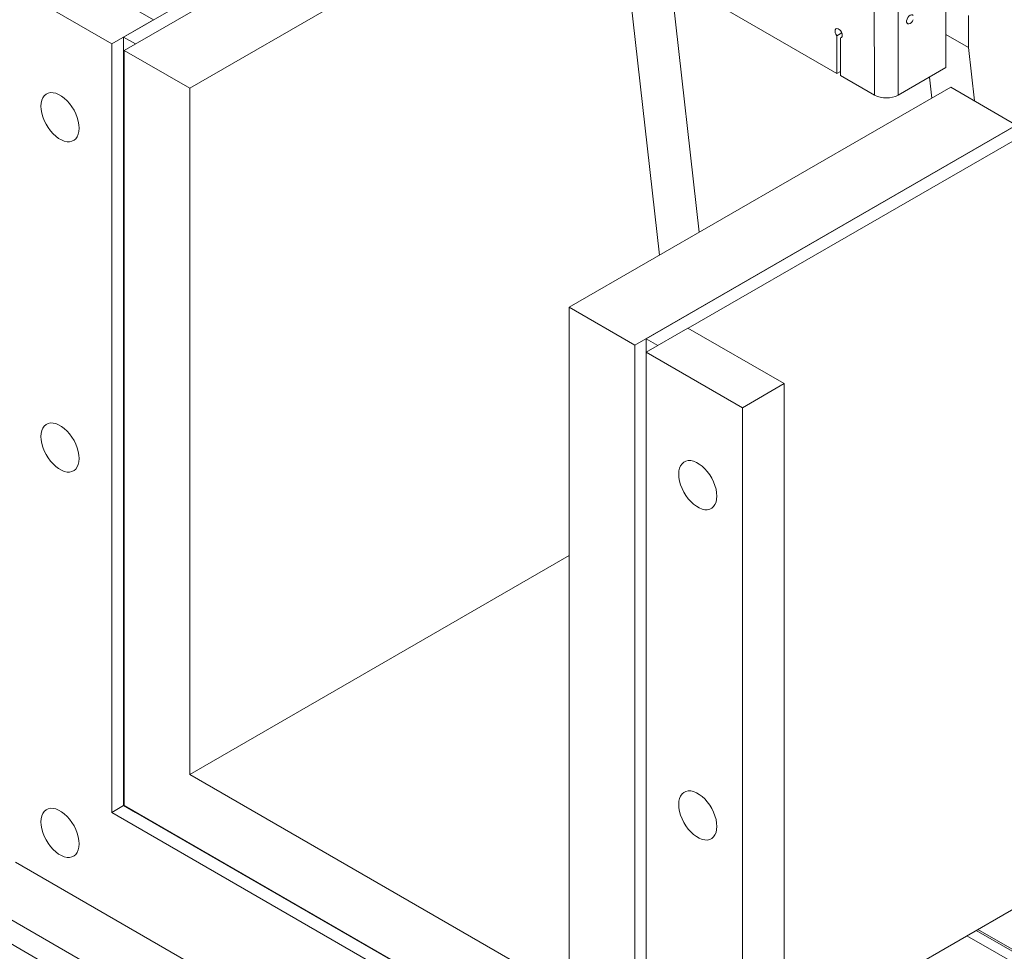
# Model space of a CAD drawing. Header units: millimetres. Extents: x 525 to 29324, y 175 to 20618.
# Tile 329 of 588: x 19912 to 20496, y 11142 to 11694. Entities that reach past the tile are written whole.
import ezdxf

# ---------------------------------------------------------------- set-up
doc = ezdxf.new("R2010")
doc.units = ezdxf.units.MM
doc.linetypes.add('SLD-Continua', pattern=[0])
doc.layers.add('COTAS', color=1, linetype='SLD-Continua')
doc.styles.get("Standard").update_dxf_attribs({"font": 'ARIALN.TTF'})
doc.dimstyles.new('SLDDIMSTYLE1', dxfattribs={"dimtxt": 0.18, "dimasz": 122.5, "dimexe": 0, "dimexo": 0.0625, "dimgap": 0, "dimtad": 0, "dimtih": 1, "dimtoh": 1, "dimdec": 0, "dimrnd": 1e-09, "dimzin": 0, "dimdsep": 46, "dimtxsty": 'Standard', "dimblk1": 'NONE', "dimblk2": 'NONE', "dimsah": 1, "dimcen": 0.09, "dimadec": 0, "dimazin": 0, "dimtfac": 122.5, "dimtdec": 0, "dimtofl": 0, "dimtmove": 0, "dimatfit": 3, "dimldrblk": 'NONE', "dimfxl": 1, "dimfrac": 2, "dimtolj": 1, "dimtzin": 0, "dimarcsym": 0})

# ---------------------------------------------------------------- blocks, each defined once
blk = doc.blocks.new('_None')

msp = doc.modelspace()

# ---------------------------------------------------------------- linework, layer by layer
at = {"color": 7, "linetype": 'SLD-Continua', "lineweight": 18, "ltscale": 35}
for p, q in [((20432.36, 12031.42), (20433, 11649.68)), ((20418.86, 11649.66), (20418.23, 12023.24)), ((20193.05, 11810.76), (19973.43, 11684.01)), ((20200.04, 11806.73), (19973.77, 11676.14)), ((20217.93, 11772.17), (20012.66, 11653.7)), ((20243.14, 11751.08), (20396.58, 11662.52)), ((20270.9, 11735.05), (20291.34, 11554.65)), ((19991.11, 11694.4), (19933.98, 11727.38)), ((20297.81, 11719.52), (20314.94, 11568.28)), ((19966.36, 11680.12), (19909.23, 11713.09)), ((20461.28, 11666.06), (20461.22, 11705.63)), ((19991.11, 11694.4), (19966.36, 11680.12)), ((19991.11, 11694.21), (19991.11, 11694.4)), ((20474.65, 11677.92), (20474.65, 11696.89)), ((22003.22, 9950.34), (18984.1, 11692.81)), ((22003.22, 9950.34), (18984.1, 11692.81)), ((22003.22, 9950.34), (18984.1, 11692.81)), ((19973.43, 11684.01), (19980.42, 11679.98)), ((19973.43, 11684.01), (19973.43, 11228.1)), ((20399.44, 11686.55), (20396.55, 11684.87)), ((20396.55, 11684.87), (20396.58, 11662.52)), ((20399.44, 11684.1), (20398.67, 11683.65)), ((20398.7, 11661.29), (20398.67, 11683.65)), ((20474.65, 11677.92), (20461.25, 11685.65)), ((21990.84, 9943.19), (18986.54, 11677.11)), ((21990.84, 9943.19), (18986.54, 11677.11)), ((21990.84, 9943.19), (18986.54, 11677.11)), ((19966.36, 11224.02), (19966.36, 11680.12)), ((20012.66, 11653.7), (19973.77, 11676.14)), ((19973.77, 11676.14), (19973.77, 11228.19)), ((20478.24, 11646.17), (20474.65, 11677.92)), ((20461.28, 11666.06), (20433, 11649.68)), ((20398.7, 11663.74), (20396.58, 11662.52)), ((20398.7, 11661.29), (20418.86, 11649.66)), ((20451.49, 11660.39), (20452.9, 11647.9)), ((20012.66, 11653.7), (20012.66, 11246.58)), ((20464.08, 11654.35), (20237.8, 11523.76)), ((20464.08, 11654.35), (20502.97, 11631.9)), ((20502.97, 11631.9), (20276.69, 11501.31)), ((20503.05, 11631.85), (20283.43, 11505.1)), ((20509.54, 11627.43), (20308.34, 11511.31)), ((20237.8, 11523.76), (20237.8, 11116.64)), ((20237.8, 11523.76), (20276.69, 11501.31)), ((20308.18, 11511.41), (20283.43, 11497.12)), ((20365.31, 11478.43), (20308.18, 11511.41)), ((20276.69, 11501.31), (20276.69, 11053.36)), ((20290.33, 11501.11), (20283.43, 11505.1)), ((20283.43, 11505.1), (20283.43, 11497.12)), ((20340.56, 11464.15), (20283.43, 11497.12)), ((20283.43, 11497.12), (20283.43, 11041.03)), ((20365.31, 11478.43), (20340.56, 11464.15)), ((20365.31, 10959.87), (20365.31, 11478.43)), ((20340.56, 10945.58), (20340.56, 11464.15)), ((20012.66, 11246.58), (20237.8, 11376.52)), ((20237.8, 11116.64), (20012.66, 11246.58)), ((19973.43, 11228.1), (19966.36, 11224.02)), ((19973.43, 11228.1), (19980.5, 11224.02)), ((20276.69, 11053.36), (19973.77, 11228.19)), ((20283.43, 11041.03), (19966.36, 11224.02)), ((19980.5, 11224.31), (19980.5, 11224.02)), ((19980.5, 11224.31), (19980.5, 11224.02)), ((20283.43, 11049.19), (19980.5, 11224.02)), ((19909.23, 11194.52), (20340.56, 10945.58)), ((20365.31, 11088.29), (20503.83, 11168.23)), ((20473.66, 11150.82), (20536.3, 11114.67)), ((20538.33, 11119.91), (20479.22, 11154.03)), ((20480.2, 11154.59), (20521.04, 11131.02))]:
    msp.add_line(p, q, dxfattribs=at)
at = {"color": 7, "linetype": 'SLD-Continua', "lineweight": 18, "ltscale": 35, "flags": 128}
for points in [[(20441.84, 11696.86), (20441.36, 11697.23), (20440.72, 11697.29), (20440, 11697.01), (20439.27, 11696.45), (20438.63, 11695.65), (20438.16, 11694.73), (20437.91, 11693.78), (20437.91, 11692.93), (20438.17, 11692.28), (20438.64, 11691.9), (20439.28, 11691.85), (20440.01, 11692.12), (20440.73, 11692.69), (20441.37, 11693.48), (20441.84, 11694.41)], [(20398.67, 11683.65), (20399.23, 11683.87), (20399.6, 11684.39), (20399.72, 11685.16), (20399.59, 11686.07), (20399.22, 11687.02), (20398.66, 11687.89), (20397.97, 11688.58), (20397.23, 11689), (20396.54, 11689.11), (20395.97, 11688.89), (20395.61, 11688.37), (20395.48, 11687.61), (20395.61, 11686.69), (20395.98, 11685.75), (20396.55, 11684.87)], [(19947.06, 11630.01), (19946.93, 11632.03), (19946.55, 11634.15), (19945.94, 11636.33), (19945.09, 11638.51), (19944.04, 11640.64), (19942.8, 11642.68), (19941.4, 11644.59), (19939.88, 11646.32), (19938.26, 11647.83), (19936.59, 11649.08), (19934.9, 11650.06), (19933.23, 11650.73), (19931.61, 11651.09), (19930.09, 11651.12), (19928.69, 11650.83), (19927.45, 11650.21), (19926.4, 11649.3), (19925.55, 11648.09), (19924.93, 11646.63), (19924.56, 11644.94), (19924.43, 11643.07), (19924.56, 11641.05), (19924.93, 11638.93), (19925.55, 11636.75), (19926.4, 11634.57), (19927.45, 11632.44), (19928.69, 11630.4), (19930.09, 11628.49), (19931.61, 11626.76), (19933.23, 11625.25), (19934.9, 11624), (19936.59, 11623.02), (19938.26, 11622.35), (19939.88, 11621.99), (19941.4, 11621.96), (19942.8, 11622.25), (19944.04, 11622.87), (19945.09, 11623.78), (19945.94, 11624.99), (19946.55, 11626.45), (19946.93, 11628.14), (19947.06, 11630.01)], [(19947.06, 11434.02), (19946.93, 11436.04), (19946.55, 11438.16), (19945.94, 11440.33), (19945.09, 11442.51), (19944.04, 11444.65), (19942.8, 11446.69), (19941.4, 11448.6), (19939.88, 11450.32), (19938.26, 11451.83), (19936.59, 11453.09), (19934.9, 11454.06), (19933.23, 11454.74), (19931.61, 11455.09), (19930.09, 11455.13), (19928.69, 11454.83), (19927.45, 11454.22), (19926.4, 11453.3), (19925.55, 11452.1), (19924.93, 11450.64), (19924.56, 11448.95), (19924.43, 11447.08), (19924.56, 11445.06), (19924.93, 11442.93), (19925.55, 11440.76), (19926.4, 11438.58), (19927.45, 11436.45), (19928.69, 11434.4), (19930.09, 11432.5), (19931.61, 11430.77), (19933.23, 11429.26), (19934.9, 11428), (19936.59, 11427.03), (19938.26, 11426.35), (19939.88, 11426), (19941.4, 11425.97), (19942.8, 11426.26), (19944.04, 11426.87), (19945.09, 11427.79), (19945.94, 11428.99), (19946.55, 11430.46), (19946.93, 11432.14), (19947.06, 11434.02)], [(20325.36, 11411.68), (20325.23, 11413.7), (20324.86, 11415.82), (20324.24, 11417.99), (20323.39, 11420.17), (20322.34, 11422.31), (20321.1, 11424.35), (20319.7, 11426.26), (20318.18, 11427.98), (20316.56, 11429.49), (20314.89, 11430.75), (20313.2, 11431.72), (20311.53, 11432.4), (20309.91, 11432.75), (20308.39, 11432.79), (20306.99, 11432.49), (20305.75, 11431.88), (20304.7, 11430.96), (20303.85, 11429.76), (20303.23, 11428.3), (20302.86, 11426.61), (20302.73, 11424.73), (20302.86, 11422.71), (20303.23, 11420.59), (20303.85, 11418.42), (20304.7, 11416.24), (20305.75, 11414.1), (20306.99, 11412.06), (20308.39, 11410.15), (20309.91, 11408.43), (20311.53, 11406.92), (20313.2, 11405.66), (20314.89, 11404.69), (20316.56, 11404.01), (20318.18, 11403.66), (20319.7, 11403.62), (20321.1, 11403.92), (20322.34, 11404.53), (20323.39, 11405.45), (20324.24, 11406.65), (20324.86, 11408.11), (20325.23, 11409.8), (20325.36, 11411.68)], [(20325.36, 11215.68), (20325.23, 11217.7), (20324.86, 11219.82), (20324.24, 11222), (20323.39, 11224.18), (20322.34, 11226.31), (20321.1, 11228.36), (20319.7, 11230.26), (20318.18, 11231.99), (20316.56, 11233.5), (20314.89, 11234.75), (20313.2, 11235.73), (20311.53, 11236.4), (20309.91, 11236.76), (20308.39, 11236.79), (20306.99, 11236.5), (20305.75, 11235.88), (20304.7, 11234.97), (20303.85, 11233.76), (20303.23, 11232.3), (20302.86, 11230.61), (20302.73, 11228.74), (20302.86, 11226.72), (20303.23, 11224.6), (20303.85, 11222.42), (20304.7, 11220.25), (20305.75, 11218.11), (20306.99, 11216.07), (20308.39, 11214.16), (20309.91, 11212.43), (20311.53, 11210.93), (20313.2, 11209.67), (20314.89, 11208.69), (20316.56, 11208.02), (20318.18, 11207.66), (20319.7, 11207.63), (20321.1, 11207.92), (20322.34, 11208.54), (20323.39, 11209.46), (20324.24, 11210.66), (20324.86, 11212.12), (20325.23, 11213.81), (20325.36, 11215.68)], [(19947.06, 11205.36), (19946.93, 11207.38), (19946.55, 11209.5), (19945.94, 11211.67), (19945.09, 11213.85), (19944.04, 11215.99), (19942.8, 11218.03), (19941.4, 11219.94), (19939.88, 11221.66), (19938.26, 11223.17), (19936.59, 11224.43), (19934.9, 11225.4), (19933.23, 11226.08), (19931.61, 11226.43), (19930.09, 11226.47), (19928.69, 11226.17), (19927.45, 11225.56), (19926.4, 11224.64), (19925.55, 11223.44), (19924.93, 11221.98), (19924.56, 11220.29), (19924.43, 11218.42), (19924.56, 11216.4), (19924.93, 11214.27), (19925.55, 11212.1), (19926.4, 11209.92), (19927.45, 11207.79), (19928.69, 11205.74), (19930.09, 11203.84), (19931.61, 11202.11), (19933.23, 11200.6), (19934.9, 11199.34), (19936.59, 11198.37), (19938.26, 11197.69), (19939.88, 11197.34), (19941.4, 11197.31), (19942.8, 11197.6), (19944.04, 11198.21), (19945.09, 11199.13), (19945.94, 11200.33), (19946.55, 11201.8), (19946.93, 11203.48), (19947.06, 11205.36)]]:
    msp.add_lwpolyline(points, dxfattribs=at)
at = {"color": 7, "linetype": 'SLD-Continua', "lineweight": 18, "ltscale": 1225}
msp.add_arc((20425.91, 11663.29), 15.35, 242.63002, 297.497, dxfattribs=at)

# ---------------------------------------------------------------- leaders
at = {"layer": 'COTAS', "ltscale": 35, "has_arrowhead": 0}
msp.add_leader([(20856.51, 11753.46), (20571.68, 10490.12), (20349.43, 10490.12)], dimstyle='SLDDIMSTYLE1', dxfattribs=at)

doc.saveas('drawing.dxf')
